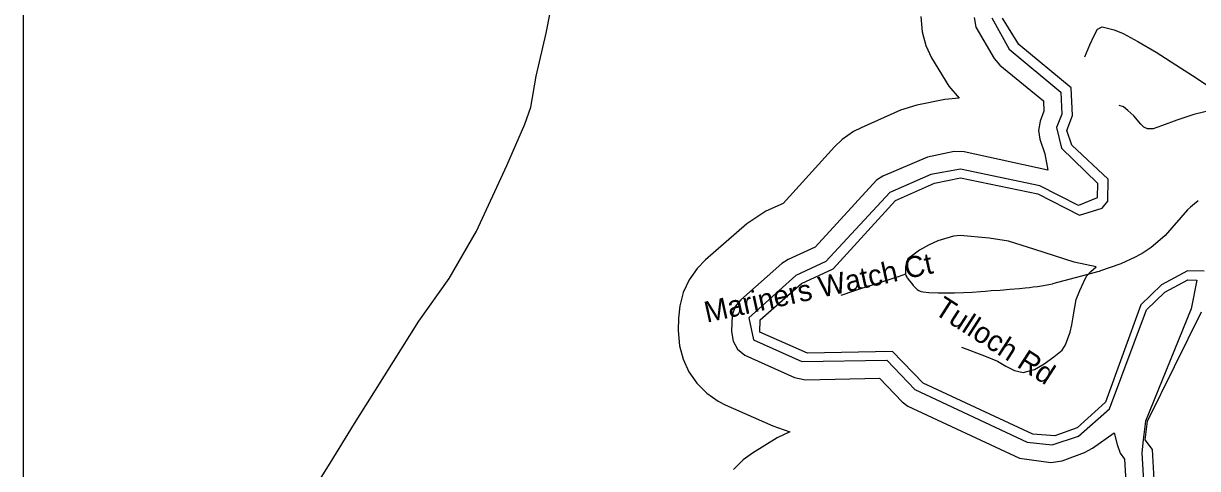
# Model space of a CAD drawing. Extents: x 1383679 to 1536984, y 460658 to 651027.
# Drawn here: x 1383679 to 1388982, y 493439 to 495451 of the extents above; entities that cross this region are included whole.
import ezdxf

# ---------------------------------------------------------------- set-up
doc = ezdxf.new("R2010")
doc.units = 0
for name, color, linetype in [('Exist Boundary Political StateLine', 7, 'Continuous'), ('Exist Hydrographic Bay Label', 7, 'Continuous'), ('Exist Hydrographic Buffer Line', 7, 'Continuous'), ('Exist Road Non-System Type 51', 7, 'Continuous'), ('Exist Road Non-System Type 51 Label', 7, 'Continuous'), ('Exist Road Secondary Type 51 Attributed', 7, 'Continuous'), ('Map Preparation Inset Cut Line', 7, 'Continuous')]:
    doc.layers.add(name, color=color, linetype=linetype)

msp = doc.modelspace()

# ---------------------------------------------------------------- linework, layer by layer
at = {"layer": 'Exist Boundary Political StateLine'}
msp.add_lwpolyline([(1384938.2, 493261.5), (1385064.5, 493462.9), (1385174.2, 493642.8), (1385269.5, 493792.9), (1385464.1, 494104.9), (1385602, 494298.2), (1385724.6, 494511.9), (1385862.8, 494809), (1385942.8, 494995.5), (1385970.4, 495073), (1385995.2, 495212.6), (1386039.3, 495407.8), (1386077.5, 495601.1)], dxfattribs=at)
at = {"layer": 'Exist Hydrographic Bay Label'}
for points in [[(1388449.3, 494585.3), (1388550.3, 494616.2), (1388576.4, 494648.5), (1388578.3, 494746.9), (1388414.4, 494901.2), (1388391.4, 494967.3), (1388417.3, 495035.7), (1388411.4, 495160.6), (1388174.4, 495355.7), (1388101.4, 495475.4)], [(1389011.4, 494331.2), (1388936.3, 494332.7), (1388818.3, 494269.4), (1388725.3, 494179.4), (1388565.4, 493739.4), (1388438.4, 493623.8), (1388337.4, 493586.5), (1388237.3, 493595), (1387742.4, 493824.9), (1387603.4, 493968.9), (1387219.5, 493960.1), (1387005.4, 494056.3), (1387006.4, 494112.1), (1387192.4, 494275.8), (1387335.4, 494341.8), (1387617.4, 494651.3), (1387794.4, 494729.8), (1387911.4, 494753.8), (1388260.4, 494681.1), (1388449.3, 494585.3)], [(1389051.3, 493030.6), (1388911.3, 493125.3), (1388790.3, 493308.3), (1388778.3, 493525.1), (1388745.3, 493568.4), (1388755.4, 493653.6), (1388999.4, 494147.6)]]:
    msp.add_lwpolyline(points, dxfattribs=at)
at = {"layer": 'Exist Hydrographic Buffer Line'}
msp.add_line((1388746.6, 493653.5), (1388736.6, 493568.3), dxfattribs=at)
for points in [[(1387732.7, 495483.6), (1387738.1, 495412.8), (1387754.3, 495352.1), (1387780.8, 495295.3), (1387858.3, 495168.1), (1387905.8, 495113.4), (1387840.1, 495108.2), (1387713.5, 495082.4), (1387639.6, 495058.8), (1387462.6, 494980.2), (1387428.5, 494963), (1387377.2, 494927), (1387342.5, 494893.7), (1387109.6, 494638.1), (1387032.7, 494602.6), (1386945.7, 494546), (1386759.8, 494382.3), (1386721.8, 494343.5), (1386685.8, 494292), (1386659.3, 494235.2), (1386643.1, 494174.5), (1386637.6, 494118.7), (1386636.6, 494062.9), (1386642.1, 493993.8), (1386658.3, 493933.1), (1386684.8, 493876.3), (1386720.8, 493824.9), (1386765.2, 493780.5), (1386816.6, 493744.5), (1386849, 493727.9), (1387063, 493631.7), (1387140.4, 493604.7)], [(1387972.6, 495478), (1387979.8, 495434.2), (1388063.2, 495293.1), (1388089.3, 495263), (1388285.3, 495101.6), (1388287.5, 495054.8), (1388270.5, 495009.7), (1388262.7, 494967.2), (1388269.2, 494927.8), (1388292.2, 494861.7), (1388305.8, 494788), (1388305.8, 494788), (1387927.1, 494871.2), (1387881.8, 494871.8), (1387761.5, 494847.3), (1387559.9, 494760.9), (1387531.5, 494743.1), (1387254.2, 494440.6), (1387133.3, 494384.7), (1387104.3, 494365.8), (1386918.4, 494202.1), (1386893.7, 494172), (1386879.4, 494132.9), (1386876.6, 494058.5), (1386883.8, 494015.2), (1386904.6, 493979.1), (1386936.6, 493952.4), (1387161.5, 493850.6), (1387210.7, 493840.1), (1387544.8, 493847.6), (1387647.3, 493741.5), (1387673.7, 493720.9), (1388178, 493486.1), (1388318.4, 493466.8), (1388369.6, 493473.6), (1388471.2, 493511.2), (1388506.7, 493531.8), (1388604.4, 493600.8), (1388618.3, 493547.5), (1388632.6, 493508.3), (1388651.8, 493481.6), (1388661.7, 493301.5)], [(1388052.6, 495476.2), (1388131.5, 495334.8), (1388363.6, 495140.8), (1388368.2, 495042), (1388345.2, 494981.4), (1388367.8, 494887.9), (1388529.3, 494729.8), (1388527.9, 494662.8), (1388444.3, 494628.2), (1388269.7, 494716.7), (1387910.8, 494792.8), (1387777.6, 494768.9), (1387592.4, 494687.7), (1387302.5, 494374.7), (1387166.8, 494312), (1386954.6, 494120.5)], [(1386954.6, 494120.5), (1386976.6, 494021.6), (1387194.3, 493923.6), (1387578, 493928.4), (1387704.8, 493797), (1388211.7, 493558.6), (1388325.2, 493546.5), (1388443.4, 493586.2), (1388583.6, 493709.7), (1388751, 494156.9), (1388833.3, 494236.6), (1388937.2, 494292.4), (1388978.8, 494291.5), (1388952.9, 494161.4), (1388746.6, 493653.5)], [(1387140.4, 493604.7), (1387083.5, 493578.2), (1386971.1, 493508.2), (1386930.3, 493478.6), (1386885.9, 493434.2)], [(1388736.6, 493568.3), (1388730.3, 493510.5), (1388741.6, 493305.9), (1388869.2, 493103.1), (1389020.1, 492997.3)]]:
    msp.add_lwpolyline(points, dxfattribs=at)
at = {"layer": 'Exist Road Non-System Type 51'}
for points in [[(1388472.1, 495300.3), (1388494.6, 495354.7), (1388514.5, 495397.2), (1388529.1, 495425), (1388551.6, 495435.6), (1388604.6, 495422.3), (1388645.9, 495406.4), (1388712.4, 495369.2), (1388795, 495321.5), (1388904.6, 495250.5), (1388975.6, 495205.3), (1389068.9, 495141.8), (1389104.9, 495117.2), (1389145, 495079.6)], [(1389145, 495079.6), (1389140.9, 495079.5), (1389101.4, 495073.8), (1389045.8, 495059.4), (1388965, 495039.4), (1388888, 495014.4), (1388824.1, 494990), (1388798.5, 494980.6), (1388781.6, 494974.9), (1388768.4, 494974.3), (1388755.9, 494975.6), (1388739, 494983.1), (1388725.9, 494996.8), (1388693.4, 495033.8), (1388666.4, 495058.2), (1388647.6, 495073.8), (1388628.2, 495080.8)], [(1388523.1, 494350.7), (1388425, 494372.9), (1388246.1, 494428.8), (1388128.6, 494467.6), (1388040, 494481), (1387909.1, 494493.4), (1387879.8, 494489.8), (1387809.4, 494469.1), (1387767.1, 494449.7), (1387726.1, 494426), (1387695.4, 494404.5), (1387673.9, 494386.6), (1387662.4, 494351.4), (1387662.4, 494317.2)], [(1387915.4, 493987.8), (1388018.8, 493948.2), (1388078.1, 493924.1), (1388115.4, 493902.2), (1388155, 493882.3), (1388194.5, 493873.6), (1388245.1, 493886.8), (1388289, 493913.1), (1388333, 493943.9), (1388370.4, 493974.7), (1388385.8, 493998.8), (1388406.5, 494056.1), (1388414.1, 494088.8), (1388422.1, 494134.1), (1388434.2, 494202.9), (1388449.4, 494244.5), (1388466.5, 494280.4), (1388480.1, 494308.3), (1388500.2, 494330.6), (1388523.1, 494350.7)], [(1387662.4, 494317.2), (1387629, 494305.3), (1387563, 494285), (1387498.3, 494263.9), (1387459.7, 494251.2), (1387428, 494240.6), (1387370.8, 494220.9)], [(1387662.4, 494317.2), (1387663.9, 494312.4), (1387669, 494303.8), (1387670.3, 494302), (1387680.5, 494288.4), (1387689.7, 494277.7), (1387697.9, 494267.3), (1387709.4, 494254.8), (1387716, 494248.7), (1387722.6, 494244.2), (1387728.7, 494241.4), (1387733.3, 494239.9), (1387742.1, 494238.2), (1387768.1, 494235.8), (1387810.2, 494234), (1387849.7, 494233.7), (1387883.5, 494233.7), (1387924.4, 494234.5), (1387964.1, 494236.5), (1388001.3, 494239.3), (1388024.2, 494241.1), (1388049.9, 494243.4), (1388089.9, 494246.2), (1388134.6, 494249.5), (1388177.5, 494253.3), (1388202.5, 494255.6), (1388222.7, 494257.9), (1388239.4, 494260), (1388258.8, 494262.8), (1388286.2, 494267), (1388310.1, 494271.3), (1388326, 494274.7)]]:
    msp.add_lwpolyline(points, dxfattribs=at)
at = {"layer": 'Exist Road Secondary Type 51 Attributed'}
msp.add_lwpolyline([(1388984.9, 494649.2), (1388968.3, 494636.5), (1388949.8, 494620.8), (1388936.8, 494608.8), (1388835, 494492.8), (1388802.7, 494463.5), (1388771.5, 494438.5), (1388750.3, 494423.9), (1388735.4, 494414.2), (1388722.9, 494407.3), (1388700.3, 494395.1), (1388635.4, 494364.6), (1388539, 494330.8), (1388538.8, 494330.7), (1388530.3, 494327.9), (1388480.8, 494314.3), (1388326, 494274.7)], dxfattribs=at)
at = {"layer": 'Map Preparation Inset Cut Line'}
msp.add_lwpolyline([(1446195.4, 477316), (1383679.3, 477316), (1383679.3, 520758.2), (1458567.8, 520758.2), (1458567.8, 493672.2), (1446195.4, 493672.2), (1446195.4, 477316)], dxfattribs=at)

# ---------------------------------------------------------------- texts
at = {"layer": 'Exist Road Non-System Type 51 Label'}
for s, rotation, p in [('Mariners Watch Ct', 12.342, (1386765.4, 494098.3)), ('Tulloch Rd', 327.2651, (1387786.8, 494142.2))]:
    msp.add_text(s, height=95, rotation=rotation, dxfattribs=at).set_placement(p)

doc.saveas('drawing.dxf')
